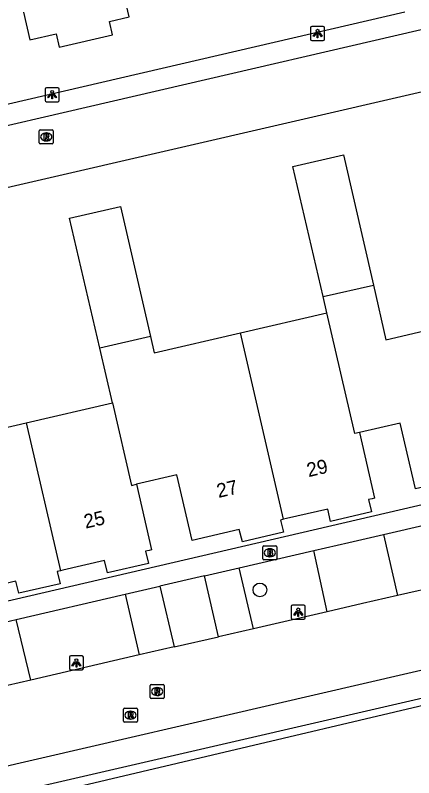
# Model space of a CAD drawing. Extents: x 156414 to 157775, y 382335 to 383765.
# Drawn here: x 157148.7 to 157177, y 383464.8 to 383519.1 of the extents above; entities that cross this region are included whole.
import ezdxf

# ---------------------------------------------------------------- set-up
doc = ezdxf.new("R2010")
doc.units = 0
for name, color, linetype in [('IMGEO_Boom', 7, 'Continuous'), ('IMGEO_Brandkraan', 7, 'Continuous'), ('IMGEO_Haag', 7, 'Continuous'), ('IMGEO_Lichtpunt', 7, 'Continuous'), ('IMGEO_Pand', 7, 'Continuous'), ('IMGEO_Pand_nummerreeks', 7, 'Continuous'), ('IMGEO_Parkeervlak_open', 7, 'Continuous'), ('IMGEO_Rijbaan_lokaal_gesloten', 7, 'Continuous'), ('IMGEO_Rijbaan_lokaal_open', 7, 'Continuous'), ('IMGEO_Rioolput', 7, 'Continuous'), ('IMGEO_Voetpad_open', 7, 'Continuous')]:
    doc.layers.add(name, color=color, linetype=linetype)

msp = doc.modelspace()

# ---------------------------------------------------------------- linework, layer by layer
at = {"layer": 'IMGEO_Boom'}
msp.add_circle((157166.057, 383478.155), 0.489, dxfattribs=at)
at = {"layer": 'IMGEO_Brandkraan'}
for p, q in [((157166.263, 383480.377), (157166.263, 383481.229)), ((157166.338, 383481.303), (157167.19, 383481.303)), ((157166.751, 383481.083), (157166.776, 383481.083)), ((157167.264, 383481.229), (157167.264, 383480.377)), ((157166.774, 383480.523), (157166.749, 383480.523)), ((157167.19, 383480.303), (157166.338, 383480.303))]:
    msp.add_line(p, q, dxfattribs=at)
for points in [[(157166.263, 383480.377), (157166.263, 383481.229)], [(157166.338, 383481.303), (157167.19, 383481.303)], [(157166.611, 383481.003), (157166.611, 383480.603), (157166.824, 383480.603)], [(157166.842, 383481.003), (157166.611, 383481.003)], [(157167.264, 383481.229), (157167.264, 383480.377)], [(157166.79, 383480.922), (157166.736, 383480.922), (157166.736, 383480.846)], [(157166.736, 383480.846), (157166.789, 383480.846)], [(157166.798, 383480.77), (157166.736, 383480.77), (157166.736, 383480.689)], [(157166.736, 383480.689), (157166.798, 383480.689)], [(157167.19, 383480.303), (157166.338, 383480.303)]]:
    msp.add_lwpolyline(points, dxfattribs=at)
for centre, radius, start, end in [((157166.34, 383481.227), 0.0765, 91.552, 178.448), ((157166.34, 383481.227), 0.0765, 91.552, 178.448), ((157166.846, 383480.858), 0.145, 59.4692, 91.5367), ((157167.188, 383481.227), 0.0765, 1.552, 88.448), ((157167.188, 383481.227), 0.0765, 1.552, 88.448), ((157166.791, 383480.884), 0.0379, 267.8285, 90.9355), ((157166.799, 383480.729), 0.0404, 269.8759, 90.5077), ((157166.83, 383480.854), 0.251, 268.6676, 293.5347), ((157166.871, 383480.905), 0.0922, 285.5137, 58.1501), ((157166.876, 383480.713), 0.105, 301.3115, 78.989), ((157166.34, 383480.379), 0.0765, 181.552, 268.448), ((157166.34, 383480.379), 0.0765, 181.552, 268.448), ((157167.188, 383480.379), 0.0765, 271.552, 358.448), ((157167.188, 383480.379), 0.0765, 271.552, 358.448)]:
    msp.add_arc(centre, radius, start, end, dxfattribs=at)
for centre, major_axis, ratio, start_param, end_param in [((157166.75, 383480.803), (-0.387, 0.002), 0.722429, 4.712389, 7.853982), ((157166.775, 383480.803), (-0.39, 0.002), 0.717154, 1.570796, 4.712389)]:
    msp.add_ellipse(centre, major_axis=major_axis, ratio=ratio, start_param=start_param, end_param=end_param, dxfattribs=at)
at = {"layer": 'IMGEO_Haag'}
msp.add_lwpolyline([(157188.228, 383472.436), (157152.639, 383464.031)], dxfattribs=at)
at = {"layer": 'IMGEO_Lichtpunt'}
for p, q in [((157169.663, 383518.155), (157169.663, 383517.348)), ((157169.663, 383518.155), (157169.663, 383517.348)), ((157170.565, 383518.25), (157169.757, 383518.25)), ((157170.565, 383518.25), (157169.757, 383518.25)), ((157170.659, 383517.348), (157170.659, 383518.155)), ((157170.659, 383517.348), (157170.659, 383518.155)), ((157169.757, 383517.254), (157170.565, 383517.254)), ((157169.757, 383517.254), (157170.565, 383517.254)), ((157150.781, 383513.801), (157150.781, 383512.994)), ((157150.781, 383513.801), (157150.781, 383512.994)), ((157151.683, 383513.896), (157150.875, 383513.896)), ((157151.683, 383513.896), (157150.875, 383513.896)), ((157151.777, 383512.994), (157151.777, 383513.801)), ((157151.777, 383512.994), (157151.777, 383513.801)), ((157150.875, 383512.9), (157151.683, 383512.9)), ((157150.875, 383512.9), (157151.683, 383512.9)), ((157168.287, 383476.975), (157168.287, 383476.168)), ((157168.287, 383476.975), (157168.287, 383476.168)), ((157169.189, 383477.07), (157168.381, 383477.07)), ((157169.189, 383477.07), (157168.381, 383477.07)), ((157169.283, 383476.168), (157169.283, 383476.975)), ((157169.283, 383476.168), (157169.283, 383476.975)), ((157168.381, 383476.074), (157169.189, 383476.074)), ((157168.381, 383476.074), (157169.189, 383476.074)), ((157153.407, 383473.462), (157152.599, 383473.462)), ((157153.407, 383473.462), (157152.599, 383473.462)), ((157152.505, 383473.367), (157152.505, 383472.56)), ((157152.505, 383473.367), (157152.505, 383472.56)), ((157153.501, 383472.56), (157153.501, 383473.367)), ((157153.501, 383472.56), (157153.501, 383473.367)), ((157152.599, 383472.466), (157153.407, 383472.466)), ((157152.599, 383472.466), (157153.407, 383472.466))]:
    msp.add_line(p, q, dxfattribs=at)
for points in [[(157170.037, 383517.819), (157170.076, 383517.791), (157169.888, 383517.529), (157169.85, 383517.556), (157170.037, 383517.819)], [(157170.139, 383517.771), (157170.186, 383517.771), (157170.186, 383517.449), (157170.139, 383517.449), (157170.139, 383517.771)], [(157170.249, 383517.791), (157170.287, 383517.818), (157170.474, 383517.556), (157170.435, 383517.528), (157170.249, 383517.791)], [(157151.155, 383513.465), (157151.194, 383513.437), (157151.006, 383513.175), (157150.968, 383513.202), (157151.155, 383513.465)], [(157151.257, 383513.417), (157151.304, 383513.417), (157151.304, 383513.095), (157151.257, 383513.095), (157151.257, 383513.417)], [(157151.367, 383513.437), (157151.405, 383513.464), (157151.592, 383513.202), (157151.553, 383513.174), (157151.367, 383513.437)], [(157168.661, 383476.639), (157168.7, 383476.611), (157168.512, 383476.349), (157168.474, 383476.376), (157168.661, 383476.639)], [(157168.763, 383476.591), (157168.81, 383476.591), (157168.81, 383476.269), (157168.763, 383476.269), (157168.763, 383476.591)], [(157168.873, 383476.611), (157168.911, 383476.638), (157169.098, 383476.376), (157169.059, 383476.348), (157168.873, 383476.611)], [(157152.879, 383473.031), (157152.918, 383473.003), (157152.73, 383472.741), (157152.692, 383472.768), (157152.879, 383473.031)], [(157152.981, 383472.983), (157153.028, 383472.983), (157153.028, 383472.661), (157152.981, 383472.661), (157152.981, 383472.983)], [(157153.091, 383473.003), (157153.129, 383473.03), (157153.316, 383472.768), (157153.277, 383472.74), (157153.091, 383473.003)]]:
    msp.add_lwpolyline(points, dxfattribs=at)
for centre in [(157170.162, 383517.953), (157151.28, 383513.599), (157168.786, 383476.773), (157153.004, 383473.165)]:
    msp.add_circle(centre, 0.0994, dxfattribs=at)
for centre, start, end in [((157169.757, 383518.155), 90, 180), ((157169.757, 383518.155), 90, 180), ((157170.565, 383518.155), 0, 90), ((157170.565, 383518.155), 0, 90), ((157169.757, 383517.348), 180, 270), ((157169.757, 383517.348), 180, 270), ((157170.565, 383517.348), 270, 0), ((157170.565, 383517.348), 270, 360), ((157150.875, 383513.801), 90, 180), ((157150.875, 383513.801), 90, 180), ((157151.683, 383513.801), 0, 90), ((157151.683, 383513.801), 0, 90), ((157150.875, 383512.994), 180, 270), ((157150.875, 383512.994), 180, 270), ((157151.683, 383512.994), 270, 0), ((157151.683, 383512.994), 270, 360), ((157168.381, 383476.975), 90, 180), ((157168.381, 383476.975), 90, 180), ((157169.189, 383476.975), 0, 90), ((157169.189, 383476.975), 0, 90), ((157168.381, 383476.168), 180, 270), ((157168.381, 383476.168), 180, 270), ((157169.189, 383476.168), 270, 0), ((157169.189, 383476.168), 270, 360), ((157152.599, 383473.367), 90, 180), ((157152.599, 383473.367), 90, 180), ((157153.407, 383473.367), 0, 90), ((157153.407, 383473.367), 0, 90), ((157152.599, 383472.56), 180, 270), ((157152.599, 383472.56), 180, 270), ((157153.407, 383472.56), 270, 0), ((157153.407, 383472.56), 270, 360)]:
    msp.add_arc(centre, 0.0946, start, end, dxfattribs=at)
at = {"layer": 'IMGEO_Pand'}
for points in [[(157149.247, 383519.267), (157149.698, 383517.309), (157151.569, 383517.74), (157151.79, 383516.785), (157155.574, 383517.659), (157155.357, 383518.606), (157156.76, 383518.934), (157156.297, 383520.879), (157158.272, 383521.345), (157161.937, 383522.211)], [(157170.547, 383499.031), (157168.404, 383508.282), (157172.008, 383509.12), (157174.131, 383499.856)], [(157154.666, 383495.355), (157152.521, 383504.615), (157156.131, 383505.443), (157158.274, 383496.191)], [(157170.547, 383499.031), (157174.131, 383499.856)], [(157174.131, 383499.856), (157175.024, 383495.96), (157181.373, 383497.446)], [(157170.812, 383497.887), (157170.547, 383499.031)], [(157164.672, 383496.461), (157170.812, 383497.887)], [(157173.15, 383489.364), (157172.803, 383489.284), (157170.812, 383497.887)], [(157158.274, 383496.191), (157154.666, 383495.355)], [(157158.274, 383496.191), (157158.541, 383495.038), (157164.672, 383496.461)], [(157167.739, 383483.182), (157164.672, 383496.461)], [(157155.567, 383491.467), (157154.666, 383495.355)], [(157142.387, 383492.52), (157143.287, 383488.623), (157149.439, 383490.048)], [(157149.439, 383490.048), (157155.567, 383491.467)], [(157155.567, 383491.467), (157156.927, 383485.593), (157157.271, 383485.673)], [(157149.439, 383490.048), (157151.871, 383479.521)], [(157183.824, 383486.908), (157183.406, 383486.81), (157183.611, 383485.933), (157180.696, 383485.251), (157180.491, 383486.127), (157177.114, 383485.355), (157176.034, 383490.032), (157173.15, 383489.364)], [(157173.15, 383489.364), (157174.21, 383484.683), (157174.04, 383484.644), (157173.791, 383484.587), (157173.999, 383483.711), (157171.086, 383483.02), (157170.876, 383483.896), (157167.953, 383483.231), (157167.739, 383483.182)], [(157167.739, 383483.182), (157167.522, 383483.133), (157167.73, 383482.257), (157164.808, 383481.583), (157164.589, 383482.456), (157161.228, 383481.676), (157160.145, 383486.342), (157157.271, 383485.673)], [(157157.271, 383485.673), (157158.353, 383481.007), (157158.186, 383480.969), (157157.924, 383480.91), (157158.124, 383480.032), (157155.207, 383479.368), (157155.007, 383480.246), (157152.052, 383479.563), (157151.871, 383479.521)], [(157151.871, 383479.521), (157151.638, 383479.467), (157151.84, 383478.59), (157148.919, 383477.917), (157148.71, 383478.789), (157145.343, 383478.006), (157144.264, 383482.686), (157141.371, 383482.02)]]:
    msp.add_lwpolyline(points, dxfattribs=at)
at = {"layer": 'IMGEO_Parkeervlak_open'}
for points in [[(157170.839, 383476.609), (157169.897, 383480.962)], [(157165.589, 383475.397), (157164.579, 383479.732)], [(157156.471, 383477.856), (157157.475, 383473.53)], [(157149.763, 383471.741), (157148.721, 383476.063)]]:
    msp.add_lwpolyline(points, dxfattribs=at)
at = {"layer": 'IMGEO_Rijbaan_lokaal_gesloten'}
for points in [[(157262.563, 383492.114), (157054.71, 383444.011), (157052.703, 383443.546)], [(157178.997, 383478.485), (157175.836, 383477.761)], [(157175.836, 383477.761), (157173.35, 383477.189), (157170.839, 383476.609)], [(157170.839, 383476.609), (157165.589, 383475.397)], [(157165.589, 383475.397), (157163.122, 383474.83)], [(157159.958, 383474.106), (157163.122, 383474.83)], [(157159.958, 383474.106), (157157.475, 383473.53)], [(157157.475, 383473.53), (157149.763, 383471.741)], [(157149.763, 383471.741), (157147.26, 383471.171)]]:
    msp.add_lwpolyline(points, dxfattribs=at)
at = {"layer": 'IMGEO_Rijbaan_lokaal_open'}
for points in [[(157044.501, 383487.345), (157099.606, 383500), (157108.868, 383502.127), (157140.291, 383509.413), (157214.746, 383526.693), (157252.51, 383535.524)], [(157177.62, 383513.608), (157141.169, 383505.191), (157118.928, 383500), (157113.713, 383498.783)], [(157174.853, 383482.109), (157178.028, 383482.843)], [(157174.853, 383482.109), (157175.836, 383477.761)], [(157162.119, 383479.163), (157158.93, 383478.425)], [(157163.122, 383474.83), (157162.119, 383479.163)], [(157158.93, 383478.425), (157159.958, 383474.106)]]:
    msp.add_lwpolyline(points, dxfattribs=at)
at = {"layer": 'IMGEO_Rioolput'}
for p, q in [((157150.437, 383510.894), (157151.289, 383510.894)), ((157150.362, 383509.968), (157150.362, 383510.82)), ((157150.85, 383510.674), (157150.875, 383510.674)), ((157151.363, 383510.82), (157151.363, 383509.968)), ((157151.289, 383509.894), (157150.437, 383509.894)), ((157150.873, 383510.114), (157150.848, 383510.114)), ((157158.249, 383470.502), (157158.249, 383471.354)), ((157158.324, 383471.428), (157159.176, 383471.428)), ((157159.25, 383471.354), (157159.25, 383470.502)), ((157158.737, 383471.208), (157158.762, 383471.208)), ((157159.176, 383470.428), (157158.324, 383470.428)), ((157158.76, 383470.648), (157158.735, 383470.648)), ((157156.355, 383468.822), (157156.355, 383469.674)), ((157156.43, 383469.748), (157157.282, 383469.748)), ((157157.356, 383469.674), (157157.356, 383468.822)), ((157156.843, 383469.528), (157156.868, 383469.528)), ((157157.282, 383468.748), (157156.43, 383468.748)), ((157156.866, 383468.968), (157156.841, 383468.968))]:
    msp.add_line(p, q, dxfattribs=at)
for points in [[(157150.437, 383510.894), (157151.289, 383510.894)], [(157150.362, 383509.968), (157150.362, 383510.82)], [(157150.951, 383510.592), (157150.699, 383510.594), (157150.699, 383510.194)], [(157150.699, 383510.194), (157150.823, 383510.194), (157150.823, 383510.356), (157150.834, 383510.356)], [(157150.877, 383510.513), (157150.823, 383510.513), (157150.823, 383510.432)], [(157150.823, 383510.432), (157150.875, 383510.432)], [(157150.881, 383510.327), (157150.952, 383510.194), (157151.092, 383510.194), (157151.027, 383510.32)], [(157151.363, 383510.82), (157151.363, 383509.968)], [(157151.289, 383509.894), (157150.437, 383509.894)], [(157158.249, 383470.502), (157158.249, 383471.354)], [(157158.324, 383471.428), (157159.176, 383471.428)], [(157159.25, 383471.354), (157159.25, 383470.502)], [(157158.838, 383471.126), (157158.586, 383471.128), (157158.586, 383470.728)], [(157158.586, 383470.728), (157158.71, 383470.728), (157158.71, 383470.89), (157158.721, 383470.89)], [(157158.764, 383471.047), (157158.71, 383471.047), (157158.71, 383470.966)], [(157158.71, 383470.966), (157158.762, 383470.966)], [(157158.768, 383470.861), (157158.839, 383470.728), (157158.979, 383470.728), (157158.914, 383470.854)], [(157159.176, 383470.428), (157158.324, 383470.428)], [(157156.355, 383468.822), (157156.355, 383469.674)], [(157156.43, 383469.748), (157157.282, 383469.748)], [(157157.356, 383469.674), (157157.356, 383468.822)], [(157156.944, 383469.446), (157156.692, 383469.448), (157156.692, 383469.048)], [(157156.692, 383469.048), (157156.816, 383469.048), (157156.816, 383469.21), (157156.827, 383469.21)], [(157156.87, 383469.367), (157156.816, 383469.367), (157156.816, 383469.286)], [(157156.816, 383469.286), (157156.868, 383469.286)], [(157156.874, 383469.181), (157156.945, 383469.048), (157157.085, 383469.048), (157157.02, 383469.174)], [(157157.282, 383468.748), (157156.43, 383468.748)]]:
    msp.add_lwpolyline(points, dxfattribs=at)
for centre, radius, start, end in [((157150.439, 383510.818), 0.0765, 91.552, 178.448), ((157150.439, 383510.818), 0.0765, 91.552, 178.448), ((157151.287, 383510.818), 0.0765, 1.552, 88.448), ((157151.287, 383510.818), 0.0765, 1.552, 88.448), ((157150.833, 383510.303), 0.0533, 26.0293, 88.6989), ((157150.859, 383510.621), 0.19, 274.7715, 282.9687), ((157150.883, 383510.417), 0.0964, 77.0061, 93.1865), ((157150.897, 383510.474), 0.0378, 276.6634, 79.6772), ((157150.95, 383510.482), 0.109, 350.3612, 89.416), ((157150.948, 383510.482), 0.112, 277.5842, 350.9817), ((157150.932, 383510.267), 0.108, 29.5134, 73.7905), ((157150.439, 383509.97), 0.0765, 181.552, 268.448), ((157150.439, 383509.97), 0.0765, 181.552, 268.448), ((157151.287, 383509.97), 0.0765, 271.552, 358.448), ((157151.287, 383509.97), 0.0765, 271.552, 358.448), ((157158.326, 383471.352), 0.0765, 91.552, 178.448), ((157158.326, 383471.352), 0.0765, 91.552, 178.448), ((157159.174, 383471.352), 0.0765, 1.552, 88.448), ((157159.174, 383471.352), 0.0765, 1.552, 88.448), ((157158.72, 383470.837), 0.0533, 26.0293, 88.6989), ((157158.746, 383471.155), 0.19, 274.7715, 282.9687), ((157158.77, 383470.951), 0.0964, 77.0061, 93.1865), ((157158.784, 383471.008), 0.0378, 276.6634, 79.6772), ((157158.837, 383471.016), 0.109, 350.3612, 89.416), ((157158.835, 383471.016), 0.112, 277.5842, 350.9817), ((157158.819, 383470.801), 0.108, 29.5134, 73.7905), ((157158.326, 383470.504), 0.0765, 181.552, 268.448), ((157158.326, 383470.504), 0.0765, 181.552, 268.448), ((157159.174, 383470.504), 0.0765, 271.552, 358.448), ((157159.174, 383470.504), 0.0765, 271.552, 358.448), ((157156.432, 383469.672), 0.0765, 91.552, 178.448), ((157156.432, 383469.672), 0.0765, 91.552, 178.448), ((157157.28, 383469.672), 0.0765, 1.552, 88.448), ((157157.28, 383469.672), 0.0765, 1.552, 88.448), ((157156.826, 383469.157), 0.0533, 26.0293, 88.6989), ((157156.852, 383469.475), 0.19, 274.7715, 282.9687), ((157156.876, 383469.271), 0.0964, 77.0061, 93.1865), ((157156.89, 383469.328), 0.0378, 276.6634, 79.6772), ((157156.943, 383469.336), 0.109, 350.3612, 89.416), ((157156.941, 383469.336), 0.112, 277.5842, 350.9817), ((157156.925, 383469.121), 0.108, 29.5134, 73.7905), ((157156.432, 383468.824), 0.0765, 181.552, 268.448), ((157156.432, 383468.824), 0.0765, 181.552, 268.448), ((157157.28, 383468.824), 0.0765, 271.552, 358.448), ((157157.28, 383468.824), 0.0765, 271.552, 358.448)]:
    msp.add_arc(centre, radius, start, end, dxfattribs=at)
for centre, major_axis, ratio, start_param, end_param in [((157150.849, 383510.394), (-0.387, 0.002), 0.722429, 4.712389, 7.853982), ((157150.874, 383510.394), (-0.39, 0.002), 0.717154, 1.570796, 4.712389), ((157158.736, 383470.928), (-0.387, 0.002), 0.722429, 4.712389, 7.853982), ((157158.761, 383470.928), (-0.39, 0.002), 0.717154, 1.570796, 4.712389), ((157156.842, 383469.248), (-0.387, 0.002), 0.722429, 4.712389, 7.853982), ((157156.867, 383469.248), (-0.39, 0.002), 0.717154, 1.570796, 4.712389)]:
    msp.add_ellipse(centre, major_axis=major_axis, ratio=ratio, start_param=start_param, end_param=end_param, dxfattribs=at)
at = {"layer": 'IMGEO_Voetpad_open'}
for points in [[(157176.374, 383519.267), (157138.861, 383510.574), (157112.488, 383504.487)], [(157184.106, 383485.72), (157120.174, 383470.87)], [(157169.897, 383480.962), (157172.383, 383481.537), (157174.853, 383482.109)], [(157164.579, 383479.732), (157169.897, 383480.962)], [(157162.119, 383479.163), (157164.579, 383479.732)], [(157156.471, 383477.856), (157158.93, 383478.425)], [(157148.721, 383476.063), (157156.471, 383477.856)], [(157146.271, 383475.496), (157148.721, 383476.063)], [(157146.095, 383463.203), (157188.119, 383472.908)]]:
    msp.add_lwpolyline(points, dxfattribs=at)

# ---------------------------------------------------------------- texts
at = {"layer": 'IMGEO_Pand_nummerreeks'}
for s, rotation, p in [('29', 13.0603, (157169.516, 383486.181)), ('27', 13.0266, (157163.11, 383484.699)), ('25', 12.9155, (157153.659, 383482.516))]:
    msp.add_text(s, height=1, rotation=rotation, dxfattribs=at).set_placement(p)

doc.saveas('drawing.dxf')
